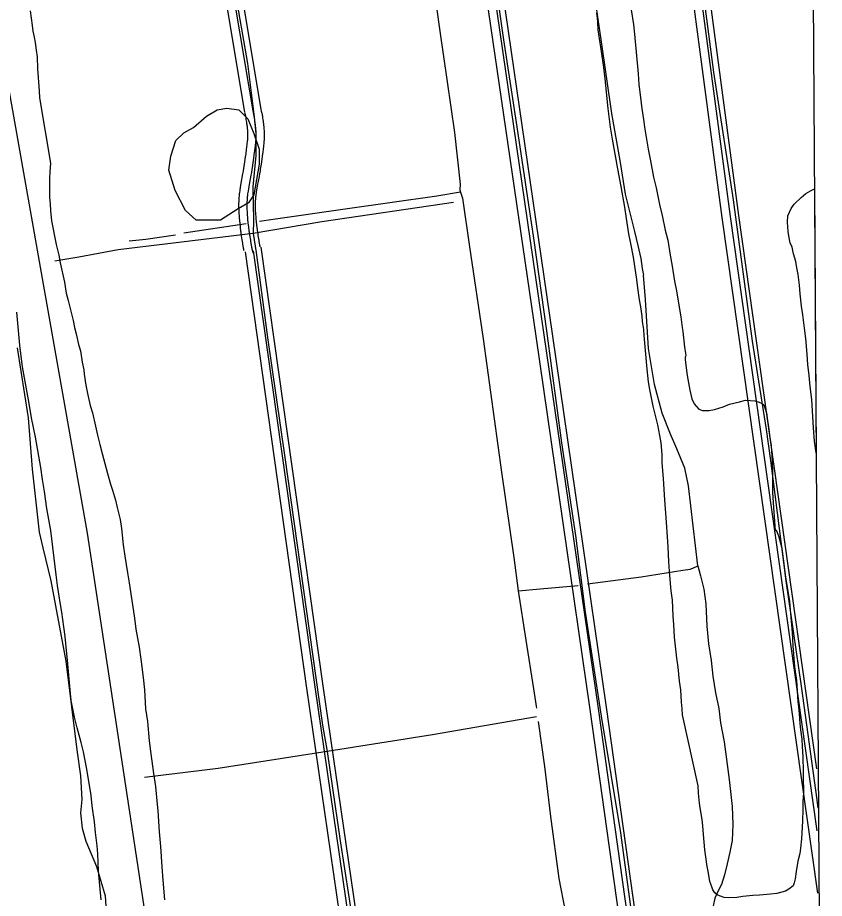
# Model space of a CAD drawing. Extents: x 3477039 to 3515015, y 546746 to 572297.
# Drawn here: x 3511458 to 3512916, y 553837 to 555429 of the extents above; entities that cross this region are included whole.
import ezdxf

# ---------------------------------------------------------------- set-up
doc = ezdxf.new("R2010")
doc.units = 0
for name, color, linetype in [('V-DTCH-CNTR', 7, 'Continuous'), ('V-GRID-FRAM', 7, 'Continuous'), ('V-ROAD-CNTR', 7, 'Continuous'), ('V-SITE-VEGE', 7, 'Continuous'), ('V-TOPO-SHOR', 7, 'Continuous')]:
    doc.layers.add(name, color=color, linetype=linetype)

msp = doc.modelspace()

# ---------------------------------------------------------------- linework, layer by layer
at = {"layer": 'V-DTCH-CNTR'}
for points in [[(3512905.4, 553999.9), (3512903.4, 554014.8), (3512875, 554220.4), (3512847.1, 554411.3), (3512819.6, 554628.4), (3512811.9, 554684.9), (3512786.6, 554844.6), (3512751.8, 555099.7), (3512716.8, 555330.8), (3512686.9, 555556.2), (3512661.3, 555769.8), (3512659.8, 555787.7), (3512658.3, 555810.9), (3512657.7, 555825.4), (3512657, 555833.1)], [(3512281.2, 555769.2), (3512284.7, 555749.5), (3512286, 555732.5), (3512289.1, 555717.5), (3512298.8, 555651.1), (3512336.6, 555389), (3512360.5, 555231.8), (3512390.3, 555030.3), (3512414.2, 554863), (3512441.3, 554660.8), (3512466.3, 554492.9), (3512483.9, 554354.1), (3512512.9, 554166.2), (3512547.8, 553955.2), (3512570.2, 553790.7)], [(3511850.2, 555481.8), (3511873.3, 555346.2), (3511885, 555254.8), (3511888.9, 555219.9), (3511888.5, 555179.8), (3511883.3, 555123.6), (3511884.4, 555062.3), (3511884, 555038.9), (3511889.1, 555004.9), (3511910, 554851.1), (3511940.3, 554638.2), (3511985.5, 554317.1), (3512009.1, 554150.2), (3512017.8, 554102.4), (3512041.2, 553940.7), (3512072.2, 553738.2)], [(3512246.2, 555095.3), (3512008.1, 555060.1), (3511884, 555038.9), (3511639.6, 555009.5), (3511568.7, 554995.9), (3511525, 554988.8)], [(3511457.5, 554832), (3511476.8, 554705.7), (3511484.6, 554612.6), (3511497, 554498.8), (3511503.8, 554470.5), (3511517.9, 554411.1), (3511545.3, 554265.5), (3511565.1, 554105.5), (3511571.8, 554058.5), (3511574.3, 554015.8), (3511571.4, 553991.7), (3511574.7, 553964.1), (3511581.4, 553940.6), (3511600.5, 553894.3), (3511616, 553841.8), (3511617.9, 553812.9)], [(3512396.1, 554165), (3512207.7, 554132.3), (3512017.8, 554102.4), (3511820.5, 554071.8), (3511687.3, 554055.3)]]:
    msp.add_lwpolyline(points, dxfattribs=at)
at = {"layer": 'V-GRID-FRAM'}
for points in [[(3481168.5, 570290.2), (3512800, 570478.9), (3512916.4, 552296.1), (3481269, 552107.3), (3481168.5, 570290.2)], [(3512800, 570478.9), (3512916.4, 552296.1), (3481269, 552107.3)]]:
    msp.add_lwpolyline(points, dxfattribs=at)
at = {"layer": 'V-ROAD-CNTR'}
for points in [[(3512105.4, 556882), (3512129.4, 556715.8), (3512258.1, 555805.6), (3512270.1, 555708.1), (3512394.6, 554853.4), (3512492.5, 554178.3), (3512662.8, 552960.8), (3512759.8, 552296.2)], [(3512120.2, 556884.2), (3512144.3, 556717.9), (3512273, 555807.6), (3512285, 555710.1), (3512409.5, 554855.6), (3512507.4, 554180.4), (3512677.7, 552962.9), (3512774.6, 552298.4)], [(3512135.1, 556886.3), (3512159.1, 556720), (3512287.9, 555809.5), (3512299.9, 555712.1), (3512424.3, 554857.8), (3512522.2, 554182.5), (3512692.5, 552965.1), (3512789.5, 552300.6)], [(3512628.5, 555902.3), (3512632.9, 555838.9), (3512636.4, 555780.8), (3512731.2, 555067.7), (3512903.7, 553846.5)], [(3512643.5, 555903.3), (3512647.9, 555839.8), (3512651.3, 555782.2), (3512746.1, 555069.8), (3512903, 553958.8)], [(3512658.4, 555904.4), (3512662.9, 555840.8), (3512666.3, 555783.6), (3512760.9, 555071.8), (3512902.3, 554071.2)], [(3511758.3, 555736.5), (3511771.2, 555668.8), (3511778, 555640.7), (3511790.2, 555617.2), (3511802.5, 555598.4), (3511810.6, 555582.3), (3511821.1, 555540.1), (3511868.3, 555258.3)], [(3511773, 555739.4), (3511785.9, 555672), (3511792.2, 555646), (3511803.1, 555624.8), (3511815.6, 555605.9), (3511824.7, 555587.5), (3511835.8, 555543.1), (3511883.1, 555260.7)], [(3511787.8, 555742.2), (3511800.6, 555675.2), (3511806.4, 555651.3), (3511816.1, 555632.4), (3511828.6, 555613.4), (3511838.9, 555592.7), (3511850.5, 555546.2), (3511897.9, 555263.2)], [(3511868.4, 555257.7), (3511869.1, 555254.2), (3511869.8, 555251), (3511870.3, 555248.1), (3511870.8, 555245.3), (3511871.3, 555242.7), (3511871.6, 555240.3), (3511872, 555238), (3511872.3, 555235.9), (3511872.5, 555234), (3511872.7, 555232.2), (3511873.1, 555228.7), (3511873.3, 555225.7), (3511873.5, 555223.2), (3511873.6, 555220.9), (3511873.7, 555219), (3511873.7, 555217.3), (3511873.7, 555215.9), (3511873.6, 555213.2), (3511873.6, 555211.3), (3511873.5, 555209.9), (3511873.3, 555207.8), (3511873.1, 555205.6), (3511872.5, 555200), (3511872, 555195), (3511871.4, 555190.7), (3511870.4, 555183), (3511869.6, 555177.3), (3511868.3, 555168.7), (3511867, 555160), (3511866.6, 555157.2), (3511865.7, 555151.8), (3511864.8, 555147), (3511861.8, 555130.1), (3511861, 555125.8), (3511860.5, 555122.5), (3511859.7, 555117.6), (3511859, 555112.6), (3511858.7, 555110.6), (3511858.5, 555108.7), (3511858.3, 555106.8), (3511858, 555103.3), (3511857.8, 555100), (3511857.6, 555096.8), (3511857.5, 555093.9), (3511857.5, 555091.2), (3511857.5, 555088.6), (3511857.5, 555086.2), (3511857.6, 555081.8), (3511857.8, 555077.9), (3511858, 555074.6), (3511858.2, 555071.6), (3511858.6, 555066.6), (3511858.9, 555062.7), (3511859.5, 555057.1), (3511860.1, 555051.5), (3511860.2, 555050.7), (3511860.3, 555049.9), (3511860.4, 555049.1), (3511860.5, 555048.2), (3511860.6, 555047.3), (3511860.7, 555046.4), (3511860.8, 555045.6), (3511860.9, 555044.7), (3511861, 555043.7), (3511861.3, 555041.9), (3511861.5, 555040), (3511861.8, 555038.2), (3511862.1, 555036.4), (3511862.3, 555034.6), (3511862.8, 555031), (3511863.4, 555027.7), (3511863.9, 555024.5), (3511864.3, 555021.6), (3511864.5, 555020.3), (3511864.8, 555019), (3511865, 555017.8), (3511865.2, 555016.6), (3511865.4, 555015.5), (3511865.6, 555014.5), (3511865.7, 555013.5), (3511865.9, 555012.5), (3511866.1, 555011.6), (3511866.2, 555010.8), (3511866.4, 555010), (3511866.6, 555009.2), (3511866.7, 555008.5)], [(3511883.1, 555260.7), (3511883.8, 555257.2), (3511884.5, 555253.9), (3511885.1, 555250.8), (3511885.6, 555247.9), (3511886.1, 555245.1), (3511886.5, 555242.6), (3511886.8, 555240.2), (3511887.1, 555237.9), (3511887.4, 555235.8), (3511887.6, 555233.8), (3511888, 555230.1), (3511888.3, 555226.8), (3511888.5, 555224), (3511888.6, 555221.5), (3511888.6, 555219.3), (3511888.7, 555217.4), (3511888.7, 555215.7), (3511888.6, 555212.8), (3511888.6, 555210.7), (3511888.5, 555209), (3511888.3, 555206.6), (3511888.1, 555204.1), (3511887.4, 555198.3), (3511886.9, 555193.2), (3511886.3, 555188.8), (3511885.3, 555181), (3511884.5, 555175.2), (3511883.2, 555166.5), (3511881.8, 555157.7), (3511881.4, 555154.8), (3511880.5, 555149.2), (3511879.6, 555144.4), (3511876.6, 555127.5), (3511875.8, 555123.3), (3511875.3, 555120.1), (3511874.5, 555115.3), (3511873.8, 555110.6), (3511873.6, 555108.8), (3511873.4, 555107.1), (3511873.2, 555105.4), (3511872.9, 555102.2), (3511872.7, 555099.1), (3511872.6, 555096.3), (3511872.5, 555093.6), (3511872.5, 555091.1), (3511872.5, 555088.7), (3511872.5, 555086.5), (3511872.6, 555082.3), (3511872.8, 555078.7), (3511872.9, 555075.5), (3511873.1, 555072.7), (3511873.5, 555067.8), (3511873.8, 555064.2), (3511874.4, 555058.7), (3511875, 555053.2), (3511875.1, 555052.4), (3511875.2, 555051.7), (3511875.2, 555050.9), (3511875.3, 555050.1), (3511875.5, 555049.2), (3511875.6, 555048.4), (3511875.7, 555047.5), (3511875.8, 555046.6), (3511875.9, 555045.7), (3511876.1, 555043.9), (3511876.4, 555042.1), (3511876.6, 555040.3), (3511876.9, 555038.5), (3511877.2, 555036.7), (3511877.7, 555033.3), (3511878.2, 555030), (3511878.7, 555026.9), (3511879.1, 555024.1), (3511879.3, 555022.8), (3511879.5, 555021.5), (3511879.7, 555020.4), (3511879.9, 555019.2), (3511880.1, 555018.2), (3511880.3, 555017.2), (3511880.5, 555016.2), (3511880.7, 555015.3), (3511880.8, 555014.5), (3511881, 555013.7), (3511881.1, 555012.9), (3511881.3, 555012.2), (3511881.4, 555011.6)], [(3511897.8, 555263.8), (3511898.5, 555260.2), (3511899.2, 555256.7), (3511899.8, 555253.5), (3511900.4, 555250.4), (3511900.9, 555247.6), (3511901.3, 555244.8), (3511901.7, 555242.3), (3511902, 555239.9), (3511902.3, 555237.6), (3511902.6, 555235.4), (3511903, 555231.5), (3511903.3, 555227.9), (3511903.4, 555224.8), (3511903.6, 555222.1), (3511903.6, 555219.7), (3511903.7, 555217.5), (3511903.7, 555215.6), (3511903.6, 555212.4), (3511903.5, 555210), (3511903.4, 555208.1), (3511903.3, 555205.4), (3511903, 555202.6), (3511902.4, 555196.6), (3511901.7, 555191.4), (3511901.2, 555186.9), (3511900.1, 555179), (3511899.3, 555173.1), (3511898, 555164.2), (3511896.7, 555155.4), (3511896.2, 555152.4), (3511895.2, 555146.7), (3511894.4, 555141.8), (3511891.3, 555124.9), (3511890.6, 555120.7), (3511890.1, 555117.7), (3511889.4, 555113.1), (3511888.7, 555108.5), (3511888.5, 555106.9), (3511888.3, 555105.4), (3511888.2, 555104), (3511887.9, 555101), (3511887.7, 555098.3), (3511887.6, 555095.7), (3511887.5, 555093.2), (3511887.5, 555090.9), (3511887.5, 555088.8), (3511887.5, 555086.7), (3511887.6, 555082.8), (3511887.7, 555079.4), (3511887.9, 555076.4), (3511888.1, 555073.8), (3511888.5, 555069.1), (3511888.8, 555065.6), (3511889.3, 555060.2), (3511889.9, 555054.8), (3511890, 555054.2), (3511890, 555053.4), (3511890.1, 555052.7), (3511890.2, 555051.9), (3511890.3, 555051.1), (3511890.4, 555050.3), (3511890.5, 555049.4), (3511890.7, 555048.6), (3511890.8, 555047.7), (3511891, 555045.9), (3511891.3, 555044.2), (3511891.5, 555042.4), (3511891.8, 555040.6), (3511892, 555038.9), (3511892.5, 555035.5), (3511893, 555032.3), (3511893.5, 555029.3), (3511893.9, 555026.5), (3511894.1, 555025.3), (3511894.3, 555024), (3511894.5, 555022.9), (3511894.7, 555021.8), (3511894.9, 555020.8), (3511895.1, 555019.8), (3511895.2, 555018.9), (3511895.4, 555018.1), (3511895.5, 555017.3), (3511895.7, 555016.5), (3511895.8, 555015.9), (3511896, 555015.2), (3511896.1, 555014.6)], [(3511869.2, 555005.7), (3511980.3, 554217), (3512197.4, 552722.2), (3512259.9, 552293.3)], [(3511881.4, 555011.6), (3511881.5, 555010.9), (3511881.6, 555010.4), (3511881.8, 555009.8), (3511881.9, 555009.3), (3511882, 555008.9), (3511882.2, 555008.1), (3511882.4, 555007.3), (3511882.5, 555006.8), (3511882.7, 555006.3), (3511882.8, 555005.8), (3511882.9, 555005.5), (3511883.1, 555005.3), (3511883.2, 555005.1), (3511883.2, 555004.9), (3511883.3, 555004.8), (3511883.4, 555004.7), (3511883.5, 555004.7), (3511883.5, 555004.7), (3511883.6, 555004.7), (3511883.7, 555004.8), (3511883.7, 555004.9), (3511883.8, 555005.1), (3511883.8, 555005.3), (3511883.9, 555005.5), (3511883.9, 555005.7), (3511884, 555006.1), (3511884, 555006.5), (3511884, 555006.8), (3511884, 555007.2), (3511884, 555007.8)], [(3511884, 555007.8), (3511995.2, 554219.1), (3512212.3, 552724.3), (3512274.8, 552295.4)], [(3511897.9, 555014.2), (3512010, 554221.2), (3512227.1, 552726.5), (3512289.6, 552297.6)]]:
    msp.add_lwpolyline(points, dxfattribs=at)
at = {"layer": 'V-SITE-VEGE'}
for p, q in [((3511480.6, 555441.7), (3511484.4, 555415.3)), ((3511484.4, 555415.3), (3511485.8, 555404.9)), ((3511485.8, 555404.9), (3511487.9, 555394.2)), ((3511487.9, 555394.2), (3511490, 555384.2)), ((3511490, 555384.2), (3511491.8, 555370.6)), ((3511491.8, 555370.6), (3511493.5, 555358.4)), ((3511493.5, 555358.4), (3511494.1, 555336.6)), ((3511494.1, 555336.6), (3511496.8, 555296.6)), ((3511496.8, 555296.6), (3511497.4, 555284.1)), ((3511497.4, 555284.1), (3511517.3, 555166.1)), ((3511517.3, 555166.1), (3511516.1, 555150.7)), ((3511516.1, 555150.7), (3511515.7, 555138.6)), ((3511515.7, 555138.6), (3511515.6, 555104.6)), ((3512883.1, 555111.1), (3512891.3, 555116.4)), ((3512891.3, 555116.4), (3512898.3, 555119.8)), ((3512898.3, 555119.8), (3512901.3, 554641.6)), ((3511515.6, 555104.6), (3511516.6, 555091.8)), ((3512861.9, 555092.2), (3512874.5, 555104)), ((3512874.5, 555104), (3512883.1, 555111.1)), ((3511516.6, 555091.8), (3511517.3, 555080.7)), ((3512850, 555070.8), (3512856.2, 555084.4)), ((3512856.2, 555084.4), (3512861.9, 555092.2)), ((3511517.3, 555080.7), (3511519.3, 555061.7)), ((3512849.6, 555059.4), (3512850, 555070.8)), ((3511519.3, 555061.7), (3511521.4, 555049.6)), ((3511521.4, 555049.6), (3511525.3, 555031)), ((3512850.6, 555042.3), (3512849.6, 555059.4)), ((3512852.4, 555031.2), (3512850.6, 555042.3)), ((3511525.3, 555031), (3511527.4, 555019.2)), ((3511527.4, 555019.2), (3511532.3, 554999.5)), ((3512854.8, 555022.2), (3512852.4, 555031.2)), ((3512858, 555014), (3512854.8, 555022.2)), ((3512860.8, 555002.5), (3512858, 555014)), ((3512865, 554988.2), (3512860.8, 555002.5)), ((3511532.3, 554999.5), (3511535.1, 554985.9)), ((3511535.1, 554985.9), (3511542.8, 554950.9)), ((3512866.8, 554977.1), (3512865, 554988.2)), ((3512869.2, 554965), (3512866.8, 554977.1)), ((3512871.3, 554945.3), (3512869.2, 554965)), ((3511542.8, 554950.9), (3511545.9, 554930.8)), ((3512872.6, 554930), (3512871.3, 554945.3)), ((3511545.9, 554930.8), (3511549.4, 554917.6)), ((3512875, 554907.4), (3512872.6, 554930)), ((3511549.4, 554917.6), (3511558.5, 554881.8)), ((3512877.5, 554892.1), (3512875, 554907.4)), ((3511462.2, 554836.9), (3511456.4, 554896.6)), ((3512880.6, 554867.7), (3512877.5, 554892.1)), ((3511558.5, 554881.8), (3511561, 554869)), ((3511561, 554869), (3511563.8, 554857.5)), ((3512882.6, 554849.2), (3512880.6, 554867.7)), ((3511563.8, 554857.5), (3511568, 554838.2)), ((3512885, 554820.9), (3512882.6, 554849.2)), ((3511467.1, 554797.9), (3511462.2, 554836.9)), ((3511568, 554838.2), (3511571.5, 554826.7)), ((3511571.5, 554826.7), (3511574.6, 554806.4)), ((3512886.4, 554802.3), (3512885, 554820.9)), ((3511471.6, 554771.1), (3511467.1, 554797.9)), ((3511574.6, 554806.4), (3511577.8, 554792.4)), ((3512888.8, 554782), (3512886.4, 554802.3)), ((3511577.8, 554792.4), (3511578.5, 554784.6)), ((3511578.5, 554784.6), (3511581.3, 554764.5)), ((3512890.8, 554762.6), (3512888.8, 554782)), ((3511478.9, 554731.4), (3511471.6, 554771.1)), ((3511581.3, 554764.5), (3511584.4, 554749.9)), ((3511584.4, 554749.9), (3511589.3, 554728.1)), ((3512893.6, 554739.1), (3512890.8, 554762.6)), ((3511483.4, 554706), (3511478.9, 554731.4)), ((3512896.6, 554687.9), (3512893.6, 554739.1)), ((3511589.3, 554728.1), (3511593.2, 554714.5)), ((3511490.4, 554670.6), (3511483.4, 554706)), ((3511593.2, 554714.5), (3511598.8, 554690.5)), ((3511598.8, 554690.5), (3511602.3, 554674.4)), ((3512898.3, 554663.3), (3512896.6, 554687.9)), ((3511500.2, 554615.9), (3511490.4, 554670.6)), ((3511602.3, 554674.4), (3511606.5, 554657.6)), ((3511606.5, 554657.6), (3511610.7, 554641.5)), ((3512900.7, 554646.5), (3512898.3, 554663.3)), ((3511610.7, 554641.5), (3511620.6, 554605)), ((3512901.3, 554641.6), (3512900.7, 554646.5)), ((3511503, 554594.1), (3511500.2, 554615.9)), ((3511620.6, 554605), (3511626.2, 554586)), ((3511506.4, 554572.3), (3511503, 554594.1)), ((3511510.6, 554541.5), (3511506.4, 554572.3)), ((3511626.2, 554586), (3511629.7, 554574.9)), ((3511629.7, 554574.9), (3511635, 554556.7)), ((3511635, 554556.7), (3511638.2, 554543.8)), ((3511517.9, 554502.2), (3511510.6, 554541.5)), ((3511638.2, 554543.8), (3511643.1, 554522)), ((3511643.1, 554522), (3511645.5, 554505.5)), ((3511521.4, 554472.1), (3511517.9, 554502.2)), ((3511645.5, 554505.5), (3511648.9, 554476.2)), ((3511648.9, 554476.2), (3511651.7, 554455.8)), ((3511524.1, 554452.1), (3511521.4, 554472.1)), ((3511527.6, 554422.1), (3511524.1, 554452.1)), ((3511651.7, 554455.8), (3511656.6, 554425.5)), ((3511530, 554402.4), (3511527.6, 554422.1)), ((3511656.6, 554425.5), (3511659.7, 554407.2)), ((3511534.8, 554372), (3511530, 554402.4)), ((3511659.7, 554407.2), (3511669.1, 554343.6)), ((3511538, 554354.2), (3511534.8, 554372)), ((3511541.4, 554327.7), (3511538, 554354.2)), ((3511669.1, 554343.6), (3511671.8, 554323.6)), ((3511543.9, 554310.5), (3511541.4, 554327.7)), ((3511671.8, 554323.6), (3511677.8, 554291)), ((3511546.6, 554285.2), (3511543.9, 554310.5)), ((3511548.3, 554267.6), (3511546.6, 554285.2)), ((3511677.8, 554291), (3511680.9, 554269.2)), ((3511680.9, 554269.2), (3511684.7, 554236)), ((3511549.7, 554246.9), (3511548.3, 554267.6)), ((3511553.1, 554214), (3511549.7, 554246.9)), ((3511684.7, 554236), (3511687.1, 554213.8)), ((3511554.8, 554194.7), (3511553.1, 554214)), ((3511687.1, 554213.8), (3511689.4, 554179.8)), ((3511560.7, 554164.3), (3511554.8, 554194.7)), ((3511689.4, 554179.8), (3511692.5, 554156.6)), ((3511565.6, 554145), (3511560.7, 554164.3)), ((3511572.7, 554118.9), (3511565.6, 554145)), ((3511692.5, 554156.6), (3511695.6, 554121.6)), ((3511576.9, 554102.1), (3511572.7, 554118.9)), ((3511695.6, 554121.6), (3511698.7, 554098)), ((3511582.8, 554073.5), (3511576.9, 554102.1)), ((3511698.7, 554098), (3511703.6, 554062.6)), ((3511586, 554052.7), (3511582.8, 554073.5)), ((3511703.6, 554062.6), (3511707, 554039.3)), ((3511591.2, 554022.7), (3511586, 554052.7)), ((3511707, 554039.3), (3511710.5, 554006.8)), ((3511592.9, 554004.1), (3511591.2, 554022.7)), ((3511597, 553975.1), (3511592.9, 554004.1)), ((3511710.5, 554006.8), (3511711.5, 553995.4)), ((3511711.5, 553995.4), (3511713.8, 553957.5)), ((3511598.7, 553956.2), (3511597, 553975.1)), ((3511601.9, 553931.9), (3511598.7, 553956.2)), ((3511713.8, 553957.5), (3511716.2, 553930.7)), ((3511602.9, 553917.2), (3511601.9, 553931.9)), ((3511716.2, 553930.7), (3511718.9, 553894.2)), ((3511604.2, 553886.1), (3511602.9, 553917.2)), ((3511718.9, 553894.2), (3511720.6, 553869.9)), ((3511609.3, 553834.3), (3511604.2, 553886.1)), ((3511720.6, 553869.9), (3511723.6, 553834.5))]:
    msp.add_line(p, q, dxfattribs=at)
for points in [[(3512688, 554040.2), (3512660, 554168.6), (3512659.3, 554179.7), (3512658.3, 554191.5), (3512656.6, 554213.7), (3512654.5, 554229.4), (3512651.8, 554254.8), (3512649.7, 554270.9), (3512647.3, 554293), (3512645.2, 554309.1), (3512644.3, 554332.3), (3512643.3, 554347), (3512642.6, 554362.4), (3512641.6, 554375.9), (3512639.5, 554393.1), (3512638.2, 554406.3), (3512636.1, 554428.5), (3512635.1, 554445.3), (3512633.8, 554472.5), (3512632.8, 554490.3), (3512631.2, 554517.1), (3512627.8, 554557.5), (3512625.4, 554595.4), (3512623.4, 554625.1), (3512623.1, 554639.7), (3512621.1, 554660.5), (3512619, 554673.7), (3512615.1, 554693), (3512606.7, 554726.6), (3512604.3, 554738.8), (3512600.8, 554757), (3512598.7, 554770.6), (3512595.9, 554793.9), (3512590.5, 554854.3), (3512590.2, 554865.4), (3512587.7, 554880), (3512586.7, 554889.7), (3512584.3, 554906.1), (3512582.2, 554919.3), (3512579.4, 554940.8), (3512577.4, 554955.5), (3512571.1, 554996.2), (3512566.2, 555020.9), (3512563.1, 555038.4), (3512558.5, 555065.9), (3512555.4, 555086.3), (3512548.8, 555124.2), (3512542.9, 555155.7), (3512533.1, 555209.7), (3512530, 555231.5), (3512525.8, 555264.8), (3512520, 555318.7), (3512517.6, 555339.1), (3512513.4, 555368.1), (3512507.5, 555407.4), (3512506.9, 555422.4), (3512505.2, 555437.8)], [(3512567, 555443.6), (3512571.5, 555416.8)], [(3512571.5, 555416.8), (3512573.2, 555399.6), (3512579.7, 555327.8), (3512581.1, 555308.5), (3512584.5, 555279.9), (3512585.5, 555269.1), (3512589.7, 555240.9), (3512591.4, 555231.2), (3512598.1, 555191.2), (3512602.2, 555170.5), (3512607.5, 555141.1), (3512612, 555121.5), (3512618.3, 555091.1), (3512622.9, 555071.7), (3512628.8, 555044.9), (3512633.1, 555027), (3512637.6, 554999.5), (3512641.1, 554980.2), (3512645.6, 554953), (3512649.1, 554935.1)], [(3512649.1, 554935.1), (3512651.5, 554920.5), (3512657.1, 554888.6), (3512659.5, 554869), (3512660.6, 554861.8), (3512663.6, 554833.6), (3512665.4, 554822.5), (3512665.7, 554817.8), (3512665, 554815.4), (3512665, 554810.4), (3512668.4, 554782.5), (3512671.9, 554762.4), (3512672.9, 554755.6), (3512676.8, 554739.9), (3512681.1, 554731.3), (3512689.6, 554721.6), (3512696, 554719.1), (3512708.2, 554719), (3512717.8, 554720.8), (3512733.6, 554725.7), (3512745, 554730.3), (3512762.9, 554734.5), (3512774, 554737.7), (3512790.8, 554736.2), (3512798.6, 554734), (3512803.6, 554731.5), (3512806.8, 554729), (3512809.6, 554722.2), (3512811.8, 554714.7), (3512813.8, 554700.7), (3512815.2, 554689.3), (3512818, 554670.3), (3512820.1, 554654.9), (3512822.1, 554627.1), (3512822.7, 554606.3), (3512822.6, 554570.6), (3512824.2, 554543.8), (3512827.6, 554502), (3512829, 554503.4), (3512830.1, 554501.6), (3512833.6, 554492.3), (3512839.3, 554469.8), (3512842, 554450.8), (3512845.8, 554417.9), (3512849.7, 554396.1), (3512853.1, 554373.9), (3512855.2, 554352.1), (3512857.9, 554317.8), (3512859.2, 554293.2), (3512862.6, 554255.6), (3512865.7, 554231), (3512868.4, 554192.7), (3512869.4, 554182.7), (3512870.8, 554171.3), (3512872.2, 554153), (3512873.2, 554141.6), (3512875.3, 554124.8), (3512876.3, 554111.6), (3512877.3, 554093), (3512877.8, 554066.2), (3512877.8, 554048), (3512878.4, 554036.9), (3512878.4, 554026.9), (3512877.6, 554012.9), (3512877.5, 553998.3), (3512876.7, 553976.5), (3512874.8, 553944.3), (3512873.3, 553927.6), (3512871.8, 553917.9), (3512868.6, 553904), (3512865.6, 553885.4), (3512863.4, 553872.2), (3512862, 553865.1), (3512859.8, 553859.4), (3512852.2, 553853.3), (3512845.8, 553850.1), (3512830.4, 553845.9), (3512819, 553844.5), (3512799.3, 553842.5), (3512787.2, 553842.2), (3512768.9, 553840.1), (3512758.2, 553838.7), (3512743.9, 553837.7), (3512735.3, 553838.8), (3512726.8, 553841.4), (3512722.5, 553843.5), (3512718.2, 553847.1), (3512714.7, 553852.1), (3512712.9, 553857.5), (3512709.4, 553867.2), (3512706.2, 553886.1), (3512704.5, 553894.7), (3512702.1, 553911.9), (3512700, 553924.4), (3512698, 553952.3), (3512696.6, 553968), (3512695.2, 553979.4), (3512691.8, 554000.9), (3512690.7, 554008.8), (3512688.7, 554027), (3512688, 554040.2)]]:
    msp.add_lwpolyline(points, dxfattribs=at)
msp.add_lwpolyline([(3511824.9, 555063), (3511780.6, 555063), (3511761.7, 555080.4), (3511742.7, 555116.8), (3511731.6, 555153.2), (3511734.8, 555178.5), (3511744.3, 555207), (3511758.5, 555221.2), (3511775.9, 555230.7), (3511799.6, 555251.3), (3511818.6, 555262.3), (3511836, 555265.5), (3511858.1, 555262.3), (3511873.9, 555246.5), (3511885, 555219.6), (3511894.5, 555191.2), (3511894.5, 555164.3), (3511885, 555108.9), (3511875.5, 555094.6), (3511856.5, 555083.6)], close=True, dxfattribs=at)
at = {"layer": 'V-TOPO-SHOR'}
msp.add_line((3511871.4, 555056.4), (3511758.7, 555039.3), dxfattribs=at)
for points in [[(3512457.7, 555730.7), (3512471.5, 555651.5), (3512488.3, 555554.3), (3512512.2, 555389.5), (3512531.6, 555256), (3512547.1, 555167.5), (3512556.5, 555109.8), (3512564.7, 555076.1), (3512573, 555042.6), (3512579.4, 555017.1), (3512584.7, 554993.7), (3512586.9, 554975.8), (3512589.4, 554963.9)], [(3512183.4, 555685), (3512196, 555584.7), (3512221.1, 555404.5), (3512247.6, 555221.8), (3512257.9, 555128.2), (3512257.3, 555118.2), (3512258.7, 555113.8), (3512262.2, 555102.7), (3512274.9, 555014.9), (3512299.7, 554848.6), (3512333, 554607.4), (3512355, 554453.1), (3512362.8, 554392.7), (3512376.7, 554303.5), (3512390.3, 554215.8), (3512395.1, 554184.4), (3512395.7, 554181.1)], [(3511400.7, 555531.6), (3511583.7, 554497.2), (3511847.9, 552757.4), (3511931.1, 552290.2)], [(3512258.7, 555113.8), (3512215.9, 555106.4), (3512130.8, 555094.6), (3512058.5, 555084.1), (3511919.7, 555064.3), (3511895.3, 555060.6)], [(3511743.3, 555035.9), (3511689.5, 555028.1), (3511659.5, 555025.2)], [(3512488, 554405.3), (3512584.9, 554418.1), (3512660.4, 554430.3), (3512674, 554431.9), (3512678.6, 554434.1), (3512687.4, 554438), (3512670.7, 554582.5), (3512663.8, 554614.8), (3512649.5, 554649.6), (3512638.4, 554675.9), (3512622.9, 554713.9), (3512609, 554765.7), (3512598.5, 554831.1), (3512593, 554919.5), (3512589.4, 554963.9)], [(3512687.4, 554438), (3512692.2, 554420.3), (3512698.6, 554395.9), (3512702, 554369.7), (3512703.9, 554328.8), (3512706.8, 554297.4), (3512711.5, 554266.9), (3512714.6, 554238.4), (3512719.6, 554208.7), (3512725.3, 554180.2), (3512728.8, 554154.1), (3512735.4, 554119.9), (3512744.3, 554051.6), (3512749.6, 554003), (3512750.7, 553970.5), (3512749.6, 553941.4), (3512745.7, 553920.7), (3512740.8, 553899.1), (3512736, 553879.5), (3512730.4, 553862.1), (3512723.4, 553847.9), (3512718.4, 553837.1), (3512715.5, 553823)], [(3512363.3, 554392.7), (3512402.4, 554396.8), (3512471.2, 554402.6)], [(3512398.7, 554156.5), (3512410.3, 554075.2), (3512421.5, 553985.2), (3512436.4, 553873.1), (3512447.8, 553813.5), (3512452.9, 553785.9), (3512455.2, 553768.3), (3512457.1, 553737.8), (3512468, 553646.3), (3512482.5, 553563), (3512500.9, 553446.2), (3512520.3, 553299.2), (3512534.1, 553208.8), (3512556, 553038.1), (3512580.2, 552902), (3512588.4, 552846.2), (3512592.8, 552805.7), (3512594, 552797.5)]]:
    msp.add_lwpolyline(points, dxfattribs=at)

doc.saveas('drawing.dxf')
